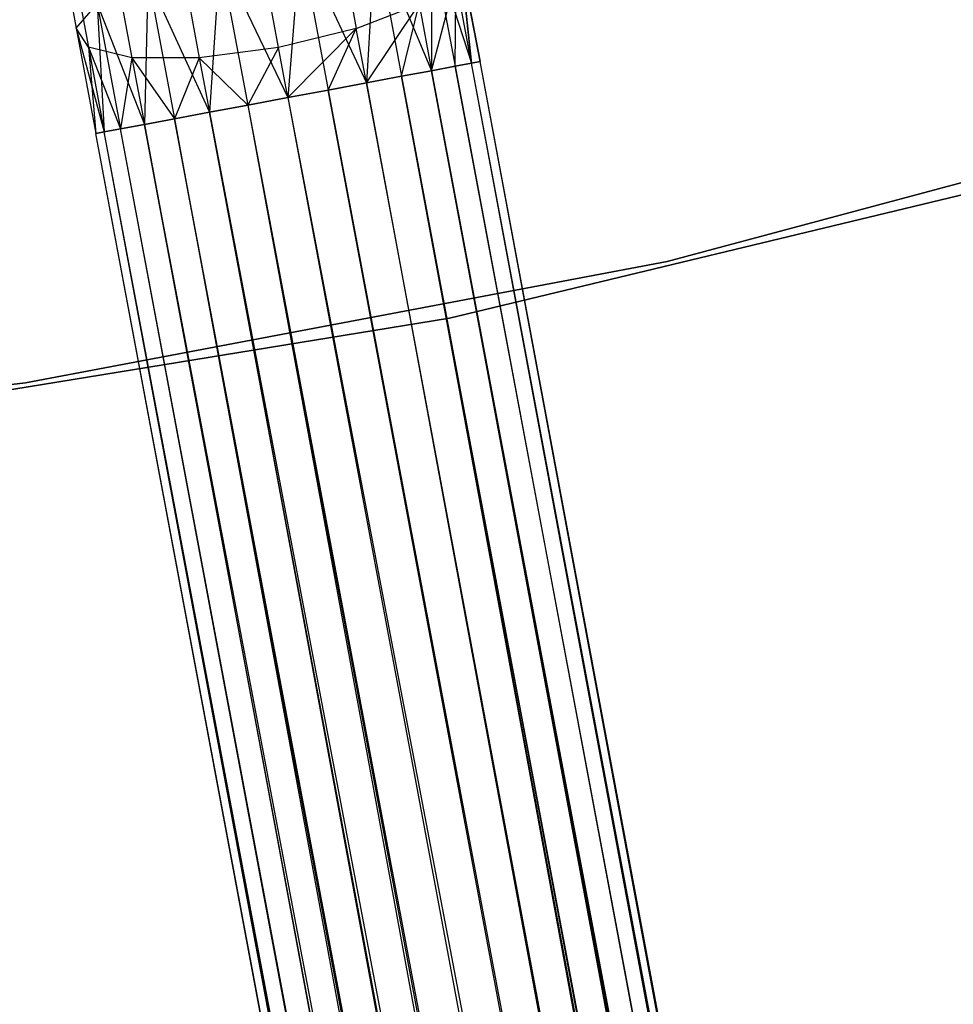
# Model space of a CAD drawing. Extents: x -189 to 189, y -189 to 189.
# Tile 373 of 591: x 6.61 to 11.36, y -47.12 to -42.11. Entities that reach past the tile are written whole.
import ezdxf

# ---------------------------------------------------------------- set-up
doc = ezdxf.new("R2010")
doc.units = 0
doc.header["$LTSCALE"] = 25.4
doc.layers.get('0').update_dxf_attribs({"linetype": 'CONTINUOUS'})

# ---------------------------------------------------------------- blocks, each defined once
blk = doc.blocks.new('CAMELEON-KENAI-C-12244_STL')
at = {"color": 0}
for p, q in [((6.8052, -41.6562, -9.3226), (6.8984, -42.1551, -9.5328)), ((6.8052, -41.6562, -9.3226), (6.8984, -42.1551, -9.5328)), ((8.0388, -41.7119, -10.3767), (7.9761, -42.5078, -10.5)), ((8.0388, -41.7119, -10.3767), (7.9761, -42.5078, -10.5)), ((8.0388, -41.7119, -10.3767), (8.1805, -42.4696, -10.4781)), ((8.0388, -41.7119, -10.3767), (8.1805, -42.4696, -10.4781)), ((8.0388, -41.7119, -10.3767), (8.3759, -42.4331, -10.4135)), ((8.0388, -41.7119, -10.3767), (8.3759, -42.4331, -10.4135)), ((8.4203, -41.6852, -10.2133), (8.3759, -42.4331, -10.4135)), ((8.4203, -41.6852, -10.2133), (8.3759, -42.4331, -10.4135)), ((8.4203, -41.6852, -10.2133), (8.5539, -42.3998, -10.309)), ((8.4203, -41.6852, -10.2133), (8.5539, -42.3998, -10.309)), ((8.4203, -41.6852, -10.2133), (8.7066, -42.3713, -10.1691)), ((8.4203, -41.6852, -10.2133), (8.7066, -42.3713, -10.1691)), ((8.7085, -41.7126, -9.9148), (8.7066, -42.3713, -10.1691)), ((8.7085, -41.7126, -9.9148), (8.7066, -42.3713, -10.1691)), ((8.7085, -41.7126, -9.9148), (8.8274, -42.3487, -10)), ((8.7085, -41.7126, -9.9148), (8.8274, -42.3487, -10)), ((8.7085, -41.7126, -9.9148), (8.911, -42.3331, -9.809)), ((8.7085, -41.7126, -9.9148), (8.911, -42.3331, -9.809)), ((7.6301, -41.7883, -10.3767), (7.5763, -42.5825, -10.4135)), ((7.6301, -41.7883, -10.3767), (7.5763, -42.5825, -10.4135)), ((7.6301, -41.7883, -10.3767), (7.7717, -42.546, -10.4781)), ((7.6301, -41.7883, -10.3767), (7.7717, -42.546, -10.4781)), ((7.6301, -41.7883, -10.3767), (7.9761, -42.5078, -10.5)), ((7.6301, -41.7883, -10.3767), (7.9761, -42.5078, -10.5)), ((8.8536, -41.7896, -9.5328), (8.911, -42.3331, -9.809)), ((8.8536, -41.7896, -9.5328), (8.911, -42.3331, -9.809)), ((8.8536, -41.7896, -9.5328), (8.9537, -42.3251, -9.6045)), ((8.911, -42.3331, -9.191), (8.8536, -41.7896, -9.5328)), ((8.911, -42.3331, -9.191), (8.8536, -41.7896, -9.5328)), ((8.9537, -42.3251, -9.3955), (8.8536, -41.7896, -9.5328)), ((8.9537, -42.3251, -9.3955), (8.8536, -41.7896, -9.5328)), ((8.8536, -41.7896, -9.5328), (8.9537, -42.3251, -9.6045)), ((6.8859, -41.8515, -8.9644), (6.9608, -42.2524, -9.1334)), ((6.8859, -41.8515, -8.9644), (6.9608, -42.2524, -9.1334)), ((7.2647, -41.9012, -10.2133), (7.2456, -42.6444, -10.1691)), ((7.2647, -41.9012, -10.2133), (7.2456, -42.6444, -10.1691)), ((7.2647, -41.9012, -10.2133), (7.3983, -42.6158, -10.309)), ((7.2647, -41.9012, -10.2133), (7.3983, -42.6158, -10.309)), ((7.2647, -41.9012, -10.2133), (7.5763, -42.5825, -10.4135)), ((7.2647, -41.9012, -10.2133), (7.5763, -42.5825, -10.4135)), ((8.2761, -41.8991, -8.4409), (8.3242, -42.1567, -8.5494)), ((8.2761, -41.8991, -8.4409), (8.3242, -42.1567, -8.5494)), ((8.7066, -42.3713, -8.8309), (8.8305, -41.9028, -9.1334)), ((8.7066, -42.3713, -8.8309), (8.8305, -41.9028, -9.1334)), ((8.8274, -42.3487, -9), (8.8305, -41.9028, -9.1334)), ((8.8274, -42.3487, -9), (8.8305, -41.9028, -9.1334)), ((8.911, -42.3331, -9.191), (8.8305, -41.9028, -9.1334)), ((8.911, -42.3331, -9.191), (8.8305, -41.9028, -9.1334)), ((7.1233, -41.9903, -8.6526), (7.1823, -42.3058, -8.7855)), ((7.1233, -41.9903, -8.6526), (7.1823, -42.3058, -8.7855)), ((7.9285, -42.2534, -8.4659), (7.8842, -42.0163, -8.366)), ((7.9285, -42.2534, -8.4659), (7.8842, -42.0163, -8.366)), ((6.8984, -42.1551, -9.5328), (7.0059, -42.0309, -9.9148)), ((6.8984, -42.1551, -9.5328), (7.0059, -42.0309, -9.9148)), ((7.0059, -42.0309, -9.9148), (7.0412, -42.6826, -9.809)), ((7.0059, -42.0309, -9.9148), (7.0412, -42.6826, -9.809)), ((7.0059, -42.0309, -9.9148), (7.1248, -42.6669, -10)), ((7.0059, -42.0309, -9.9148), (7.1248, -42.6669, -10)), ((7.0059, -42.0309, -9.9148), (7.2456, -42.6444, -10.1691)), ((7.0059, -42.0309, -9.9148), (7.2456, -42.6444, -10.1691)), ((7.4765, -42.0486, -8.4409), (7.5246, -42.3061, -8.5494)), ((7.4765, -42.0486, -8.4409), (7.5246, -42.3061, -8.5494)), ((8.3242, -42.1567, -8.5494), (8.6433, -42.0327, -8.7855)), ((8.3242, -42.1567, -8.5494), (8.6433, -42.0327, -8.7855)), ((8.3759, -42.4331, -8.5864), (8.6433, -42.0327, -8.7855)), ((8.3759, -42.4331, -8.5864), (8.6433, -42.0327, -8.7855)), ((8.5539, -42.3998, -8.691), (8.6433, -42.0327, -8.7855)), ((8.5539, -42.3998, -8.691), (8.6433, -42.0327, -8.7855)), ((8.6433, -42.0327, -8.7855), (8.7066, -42.3713, -8.8309)), ((8.6433, -42.0327, -8.7855), (8.7066, -42.3713, -8.8309)), ((6.9608, -42.2524, -9.1334), (6.8984, -42.1551, -9.5328)), ((6.8984, -42.1551, -9.5328), (6.9985, -42.6906, -9.3955)), ((6.8984, -42.1551, -9.5328), (6.9985, -42.6906, -9.6045)), ((6.8984, -42.1551, -9.5328), (6.9985, -42.6906, -9.3955)), ((6.8984, -42.1551, -9.5328), (6.9985, -42.6906, -9.6045)), ((6.8984, -42.1551, -9.5328), (7.0412, -42.6826, -9.809)), ((6.8984, -42.1551, -9.5328), (7.0412, -42.6826, -9.809)), ((6.9608, -42.2524, -9.1334), (6.8984, -42.1551, -9.5328)), ((8.3242, -42.1567, -8.5494), (7.9285, -42.2534, -8.4659)), ((8.3242, -42.1567, -8.5494), (7.9285, -42.2534, -8.4659)), ((8.3242, -42.1567, -8.5494), (7.9761, -42.5078, -8.5)), ((8.3242, -42.1567, -8.5494), (7.9761, -42.5078, -8.5)), ((8.1805, -42.4696, -8.5219), (8.3242, -42.1567, -8.5494)), ((8.1805, -42.4696, -8.5219), (8.3242, -42.1567, -8.5494)), ((8.3759, -42.4331, -8.5864), (8.3242, -42.1567, -8.5494)), ((8.3759, -42.4331, -8.5864), (8.3242, -42.1567, -8.5494)), ((7.1823, -42.3058, -8.7855), (6.9608, -42.2524, -9.1334)), ((6.9608, -42.2524, -9.1334), (7.1248, -42.6669, -9)), ((6.9608, -42.2524, -9.1334), (7.1248, -42.6669, -9)), ((6.9608, -42.2524, -9.1334), (7.0412, -42.6826, -9.191)), ((6.9608, -42.2524, -9.1334), (7.0412, -42.6826, -9.191)), ((6.9608, -42.2524, -9.1334), (6.9985, -42.6906, -9.3955)), ((6.9608, -42.2524, -9.1334), (6.9985, -42.6906, -9.3955)), ((7.1823, -42.3058, -8.7855), (6.9608, -42.2524, -9.1334)), ((7.9285, -42.2534, -8.4659), (7.5246, -42.3061, -8.5494)), ((7.9285, -42.2534, -8.4659), (7.5246, -42.3061, -8.5494)), ((7.9285, -42.2534, -8.4659), (7.7717, -42.546, -8.5219)), ((7.9285, -42.2534, -8.4659), (7.7717, -42.546, -8.5219)), ((7.9761, -42.5078, -8.5), (7.9285, -42.2534, -8.4659)), ((7.9761, -42.5078, -8.5), (7.9285, -42.2534, -8.4659)), ((7.1823, -42.3058, -8.7855), (7.1248, -42.6669, -9)), ((7.1823, -42.3058, -8.7855), (7.1248, -42.6669, -9)), ((7.5246, -42.3061, -8.5494), (7.1823, -42.3058, -8.7855)), ((7.1823, -42.3058, -8.7855), (7.3983, -42.6158, -8.691)), ((7.1823, -42.3058, -8.7855), (7.3983, -42.6158, -8.691)), ((7.1823, -42.3058, -8.7855), (7.2456, -42.6444, -8.8309)), ((7.1823, -42.3058, -8.7855), (7.2456, -42.6444, -8.8309)), ((7.5246, -42.3061, -8.5494), (7.1823, -42.3058, -8.7855)), ((7.5246, -42.3061, -8.5494), (7.3983, -42.6158, -8.691)), ((7.5246, -42.3061, -8.5494), (7.3983, -42.6158, -8.691)), ((7.5246, -42.3061, -8.5494), (7.7717, -42.546, -8.5219)), ((7.5246, -42.3061, -8.5494), (7.7717, -42.546, -8.5219)), ((7.5246, -42.3061, -8.5494), (7.5763, -42.5825, -8.5864)), ((7.5246, -42.3061, -8.5494), (7.5763, -42.5825, -8.5864)), ((8.9537, -42.3251, -9.6045), (8.911, -42.3331, -9.809)), ((8.911, -42.3331, -9.191), (8.9537, -42.3251, -9.3955)), ((8.911, -42.3331, -9.191), (8.9537, -42.3251, -9.3955)), ((8.9537, -42.3251, -9.6045), (8.911, -42.3331, -9.809)), ((31.9668, -165.4342, -9.3955), (8.9537, -42.3251, -9.3955)), ((31.9668, -165.4342, -9.3955), (8.9537, -42.3251, -9.6045)), ((31.8405, -165.4578, -9), (8.9537, -42.3251, -9.3955)), ((31.8405, -165.4578, -9), (8.9537, -42.3251, -9.3955)), ((31.9668, -165.4342, -9.3955), (8.9537, -42.3251, -9.3955)), ((31.9668, -165.4342, -9.3955), (8.9537, -42.3251, -9.6045)), ((8.7066, -42.3713, -10.1691), (8.5539, -42.3998, -10.309)), ((8.5539, -42.3998, -8.691), (8.7066, -42.3713, -8.8309)), ((8.5539, -42.3998, -8.691), (8.7066, -42.3713, -8.8309)), ((8.7066, -42.3713, -10.1691), (8.5539, -42.3998, -10.309)), ((8.8274, -42.3487, -10), (8.7066, -42.3713, -10.1691)), ((8.7066, -42.3713, -8.8309), (8.8274, -42.3487, -9)), ((8.7066, -42.3713, -8.8309), (8.8274, -42.3487, -9)), ((8.8274, -42.3487, -10), (8.7066, -42.3713, -10.1691)), ((8.7066, -42.3713, -8.8309), (31.8405, -165.4578, -9)), ((8.7066, -42.3713, -8.8309), (31.8405, -165.4578, -9)), ((8.7066, -42.3713, -8.8309), (31.567, -165.509, -8.691)), ((8.7066, -42.3713, -8.8309), (31.567, -165.509, -8.691)), ((31.924, -165.4422, -9.809), (8.7066, -42.3713, -10.1691)), ((31.924, -165.4422, -9.809), (8.7066, -42.3713, -10.1691)), ((31.7197, -165.4804, -10.1691), (8.7066, -42.3713, -10.1691)), ((31.7197, -165.4804, -10.1691), (8.7066, -42.3713, -10.1691)), ((8.911, -42.3331, -9.809), (8.8274, -42.3487, -10)), ((8.8274, -42.3487, -9), (8.911, -42.3331, -9.191)), ((8.8274, -42.3487, -9), (8.911, -42.3331, -9.191)), ((8.911, -42.3331, -9.809), (8.8274, -42.3487, -10)), ((8.8274, -42.3487, -9), (31.8405, -165.4578, -9)), ((8.8274, -42.3487, -9), (31.8405, -165.4578, -9)), ((31.924, -165.4422, -9.809), (8.8274, -42.3487, -10)), ((31.924, -165.4422, -9.809), (8.8274, -42.3487, -10)), ((31.8405, -165.4578, -9), (8.911, -42.3331, -9.191)), ((31.8405, -165.4578, -9), (8.911, -42.3331, -9.191)), ((31.9668, -165.4342, -9.3955), (8.911, -42.3331, -9.809)), ((31.9668, -165.4342, -9.3955), (8.911, -42.3331, -9.809)), ((31.924, -165.4422, -9.809), (8.911, -42.3331, -9.809)), ((31.924, -165.4422, -9.809), (8.911, -42.3331, -9.809)), ((8.5539, -42.3998, -10.309), (8.3759, -42.4331, -10.4135)), ((8.3759, -42.4331, -8.5864), (8.5539, -42.3998, -8.691)), ((8.3759, -42.4331, -8.5864), (8.5539, -42.3998, -8.691)), ((8.5539, -42.3998, -10.309), (8.3759, -42.4331, -10.4135)), ((8.5539, -42.3998, -8.691), (31.567, -165.509, -8.691)), ((8.5539, -42.3998, -8.691), (31.567, -165.509, -8.691)), ((8.5539, -42.3998, -8.691), (31.1936, -165.5788, -8.5219)), ((8.5539, -42.3998, -8.691), (31.1936, -165.5788, -8.5219)), ((31.7197, -165.4804, -10.1691), (8.5539, -42.3998, -10.309)), ((31.7197, -165.4804, -10.1691), (8.5539, -42.3998, -10.309)), ((31.389, -165.5422, -10.4135), (8.5539, -42.3998, -10.309)), ((31.389, -165.5422, -10.4135), (8.5539, -42.3998, -10.309)), ((8.1805, -42.4696, -10.4781), (7.9761, -42.5078, -10.5)), ((7.9761, -42.5078, -8.5), (8.1805, -42.4696, -8.5219)), ((7.9761, -42.5078, -8.5), (8.1805, -42.4696, -8.5219)), ((8.1805, -42.4696, -10.4781), (7.9761, -42.5078, -10.5)), ((8.3759, -42.4331, -10.4135), (8.1805, -42.4696, -10.4781)), ((8.1805, -42.4696, -8.5219), (8.3759, -42.4331, -8.5864)), ((8.1805, -42.4696, -8.5219), (8.3759, -42.4331, -8.5864)), ((8.3759, -42.4331, -10.4135), (8.1805, -42.4696, -10.4781)), ((31.1936, -165.5788, -8.5219), (8.1805, -42.4696, -8.5219)), ((31.1936, -165.5788, -8.5219), (8.1805, -42.4696, -8.5219)), ((8.1805, -42.4696, -10.4781), (31.389, -165.5422, -10.4135)), ((8.1805, -42.4696, -10.4781), (31.389, -165.5422, -10.4135)), ((8.3759, -42.4331, -8.5864), (31.1936, -165.5788, -8.5219)), ((8.3759, -42.4331, -8.5864), (31.1936, -165.5788, -8.5219)), ((31.389, -165.5422, -10.4135), (8.3759, -42.4331, -10.4135)), ((31.389, -165.5422, -10.4135), (8.3759, -42.4331, -10.4135)), ((7.7717, -42.546, -8.5219), (7.9761, -42.5078, -8.5)), ((7.9761, -42.5078, -10.5), (7.7717, -42.546, -10.4781)), ((7.7717, -42.546, -8.5219), (7.9761, -42.5078, -8.5)), ((7.9761, -42.5078, -10.5), (7.7717, -42.546, -10.4781)), ((7.9761, -42.5078, -8.5), (30.9892, -165.617, -8.5)), ((7.9761, -42.5078, -8.5), (30.9892, -165.617, -8.5)), ((7.9761, -42.5078, -10.5), (30.9892, -165.617, -10.5)), ((7.9761, -42.5078, -10.5), (30.9892, -165.617, -10.5)), ((7.9761, -42.5078, -10.5), (31.389, -165.5422, -10.4135)), ((7.9761, -42.5078, -10.5), (31.389, -165.5422, -10.4135)), ((9.9065, -43.3417, -1), (13.1173, -42.4813, -1)), ((13.1173, -42.4813, -8.5), (9.9065, -43.3417, -8.5)), ((9.9065, -43.3417, -1), (13.1173, -42.4813, -1)), ((13.1173, -42.4813, -8.5), (9.9065, -43.3417, -8.5)), ((7.5763, -42.5825, -8.5864), (7.7717, -42.546, -8.5219)), ((7.7717, -42.546, -10.4781), (7.5763, -42.5825, -10.4135)), ((7.5763, -42.5825, -8.5864), (7.7717, -42.546, -8.5219)), ((7.7717, -42.546, -10.4781), (7.5763, -42.5825, -10.4135)), ((7.7717, -42.546, -8.5219), (30.7848, -165.6552, -8.5219)), ((7.7717, -42.546, -8.5219), (30.7848, -165.6552, -8.5219)), ((7.7717, -42.546, -8.5219), (30.4114, -165.725, -8.691)), ((7.7717, -42.546, -8.5219), (30.4114, -165.725, -8.691)), ((7.7717, -42.546, -10.4781), (30.9892, -165.617, -10.5)), ((7.7717, -42.546, -10.4781), (30.9892, -165.617, -10.5)), ((7.2456, -42.6444, -8.8309), (7.3983, -42.6158, -8.691)), ((7.3983, -42.6158, -10.309), (7.2456, -42.6444, -10.1691)), ((7.3983, -42.6158, -10.309), (7.2456, -42.6444, -10.1691)), ((7.2456, -42.6444, -8.8309), (7.3983, -42.6158, -8.691)), ((7.3983, -42.6158, -8.691), (7.5763, -42.5825, -8.5864)), ((7.5763, -42.5825, -10.4135), (7.3983, -42.6158, -10.309)), ((7.5763, -42.5825, -10.4135), (7.3983, -42.6158, -10.309)), ((7.3983, -42.6158, -8.691), (7.5763, -42.5825, -8.5864)), ((30.5894, -165.6917, -10.4135), (7.3983, -42.6158, -10.309)), ((30.5894, -165.6917, -10.4135), (7.3983, -42.6158, -10.309)), ((30.4114, -165.725, -8.691), (7.3983, -42.6158, -8.691)), ((7.3983, -42.6158, -8.691), (30.1379, -165.7761, -9)), ((7.3983, -42.6158, -8.691), (30.1379, -165.7761, -9)), ((30.4114, -165.725, -8.691), (7.3983, -42.6158, -8.691)), ((30.5894, -165.6917, -10.4135), (7.5763, -42.5825, -10.4135)), ((7.5763, -42.5825, -10.4135), (30.9892, -165.617, -10.5)), ((30.5894, -165.6917, -10.4135), (7.5763, -42.5825, -10.4135)), ((7.5763, -42.5825, -8.5864), (30.4114, -165.725, -8.691)), ((7.5763, -42.5825, -8.5864), (30.4114, -165.725, -8.691)), ((7.5763, -42.5825, -10.4135), (30.9892, -165.617, -10.5)), ((7.0412, -42.6826, -9.191), (7.1248, -42.6669, -9)), ((7.1248, -42.6669, -10), (7.0412, -42.6826, -9.809)), ((7.1248, -42.6669, -10), (7.0412, -42.6826, -9.809)), ((7.0412, -42.6826, -9.191), (7.1248, -42.6669, -9)), ((7.1248, -42.6669, -9), (7.2456, -42.6444, -8.8309)), ((7.2456, -42.6444, -10.1691), (7.1248, -42.6669, -10)), ((7.2456, -42.6444, -10.1691), (7.1248, -42.6669, -10)), ((7.1248, -42.6669, -9), (7.2456, -42.6444, -8.8309)), ((30.2587, -165.7535, -10.1691), (7.1248, -42.6669, -10)), ((30.2587, -165.7535, -10.1691), (7.1248, -42.6669, -10)), ((30.1379, -165.7761, -9), (7.1248, -42.6669, -9)), ((30.1379, -165.7761, -9), (7.1248, -42.6669, -9)), ((30.5894, -165.6917, -10.4135), (7.2456, -42.6444, -10.1691)), ((30.5894, -165.6917, -10.4135), (7.2456, -42.6444, -10.1691)), ((30.2587, -165.7535, -10.1691), (7.2456, -42.6444, -10.1691)), ((30.2587, -165.7535, -10.1691), (7.2456, -42.6444, -10.1691)), ((7.2456, -42.6444, -8.8309), (30.1379, -165.7761, -9)), ((7.2456, -42.6444, -8.8309), (30.1379, -165.7761, -9)), ((6.9985, -42.6906, -9.3955), (7.0412, -42.6826, -9.191)), ((7.0412, -42.6826, -9.809), (6.9985, -42.6906, -9.6045)), ((7.0412, -42.6826, -9.809), (6.9985, -42.6906, -9.6045)), ((6.9985, -42.6906, -9.3955), (7.0412, -42.6826, -9.191)), ((30.0543, -165.7917, -9.809), (6.9985, -42.6906, -9.6045)), ((30.0543, -165.7917, -9.809), (6.9985, -42.6906, -9.3955)), ((30.0543, -165.7917, -9.809), (6.9985, -42.6906, -9.6045)), ((30.0543, -165.7917, -9.809), (6.9985, -42.6906, -9.3955)), ((30.0116, -165.7997, -9.3955), (6.9985, -42.6906, -9.3955)), ((30.0116, -165.7997, -9.3955), (6.9985, -42.6906, -9.3955)), ((30.2587, -165.7535, -10.1691), (7.0412, -42.6826, -9.809)), ((30.2587, -165.7535, -10.1691), (7.0412, -42.6826, -9.809)), ((30.0543, -165.7917, -9.809), (7.0412, -42.6826, -9.809)), ((30.0543, -165.7917, -9.809), (7.0412, -42.6826, -9.809)), ((30.0116, -165.7997, -9.3955), (7.0412, -42.6826, -9.191)), ((30.0116, -165.7997, -9.3955), (7.0412, -42.6826, -9.191)), ((30.1379, -165.7761, -9), (7.0412, -42.6826, -9.191)), ((30.1379, -165.7761, -9), (7.0412, -42.6826, -9.191)), ((8.7978, -43.6309, -1), (12.0333, -42.8526, -1)), ((12.0333, -42.8526), (8.7978, -43.6309)), ((8.7978, -43.6309, -1), (12.0333, -42.8526, -1)), ((12.0333, -42.8526), (8.7978, -43.6309)), ((6.6404, -43.9596, -1), (9.9065, -43.3417, -1)), ((9.9065, -43.3417, -8.5), (6.6404, -43.9596, -8.5)), ((6.6404, -43.9596, -1), (9.9065, -43.3417, -1)), ((9.9065, -43.3417, -8.5), (6.6404, -43.9596, -8.5)), ((9.9065, -43.3417, -1), (9.9065, -43.3417, -8.5)), ((9.9065, -43.3417, -1), (9.9065, -43.3417, -8.5)), ((5.5132, -44.1652, -1), (8.7978, -43.6309, -1)), ((8.7978, -43.6309), (5.5132, -44.1652)), ((5.5132, -44.1652, -1), (8.7978, -43.6309, -1)), ((8.7978, -43.6309), (5.5132, -44.1652)), ((8.7978, -43.6309, -1), (8.7978, -43.6309)), ((8.7978, -43.6309, -1), (8.7978, -43.6309)), ((3.3372, -44.3318, -1), (6.6404, -43.9596, -1)), ((6.6404, -43.9596, -8.5), (3.3372, -44.3318, -8.5)), ((3.3372, -44.3318, -1), (6.6404, -43.9596, -1)), ((6.6404, -43.9596, -8.5), (3.3372, -44.3318, -8.5)), ((6.6404, -43.9596, -1), (6.6404, -43.9596, -8.5)), ((6.6404, -43.9596, -1), (6.6404, -43.9596, -8.5))]:
    blk.add_line(p, q, dxfattribs=at)

msp = doc.modelspace()

# ---------------------------------------------------------------- block references
at = {"color": 0}
msp.add_blockref('CAMELEON-KENAI-C-12244_STL', (0, 0), dxfattribs=at)

doc.saveas('drawing.dxf')
